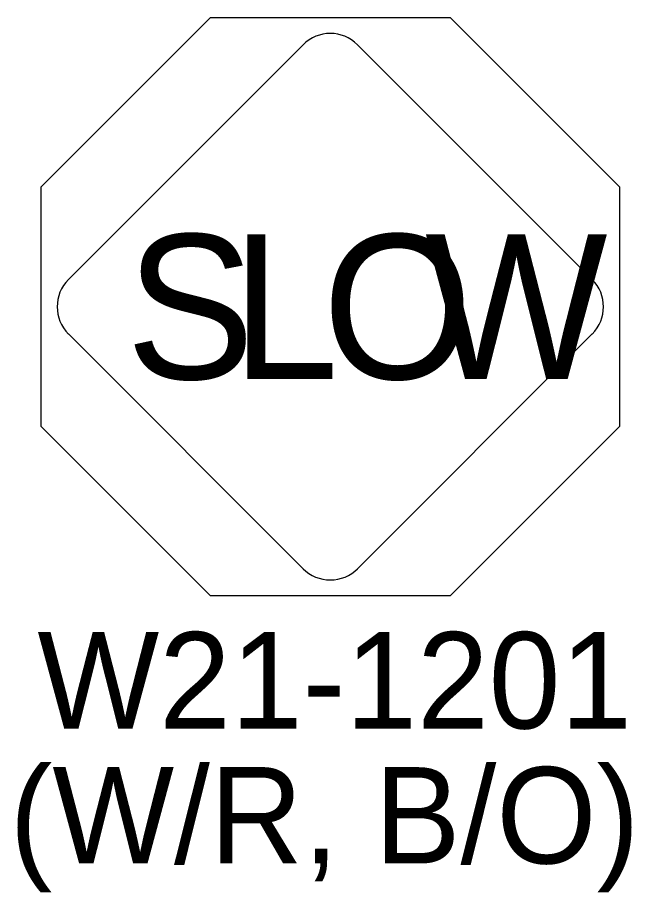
# Model space of a CAD drawing. Extents: x 99998.9 to 100095.7, y 99995 to 100010.7.
# Drawn here: x 100044.043 to 100044.502, y 100004.241 to 100004.894 of the extents above; entities that cross this region are included whole.
import ezdxf

# ---------------------------------------------------------------- set-up
doc = ezdxf.new("R2010")
doc.units = 0
doc.layers.add('TR_SN_ConstructionSigns', color=7, linetype='Continuous')

msp = doc.modelspace()

# ---------------------------------------------------------------- linework, layer by layer
at = {"layer": 'TR_SN_ConstructionSigns'}
for p, q in [((100044.2562, 100004.87398), (100044.08093, 100004.69871)), ((100044.4722, 100004.6987), (100044.29693, 100004.87398)), ((100044.08093, 100004.65798), (100044.2562, 100004.48271)), ((100044.29693, 100004.48271), (100044.4722, 100004.65798))]:
    msp.add_line(p, q, dxfattribs=at)
msp.add_lwpolyline([(100044.49256, 100004.76781), (100044.49256, 100004.58887), (100044.36603, 100004.46234), (100044.18709, 100004.46234), (100044.06056, 100004.58887), (100044.06056, 100004.76781), (100044.18709, 100004.89434), (100044.36603, 100004.89434)], close=True, dxfattribs=at)
for centre, start, end in [((100044.27656, 100004.85361), 44.99998, 134.99998), ((100044.10129, 100004.67834), 134.99998, 224.99998), ((100044.45183, 100004.67834), 314.99998, 44.99998), ((100044.27656, 100004.50307), 224.99998, 314.99998)]:
    msp.add_arc(centre, 0.0288, start, end, dxfattribs=at)

# ---------------------------------------------------------------- texts
for s, p in [('S', (100044.12375, 100004.62434)), ('L', (100044.20259, 100004.62434)), ('O', (100044.27063, 100004.62434)), ('W', (100044.34731, 100004.62434))]:
    msp.add_text(s, height=0.108, dxfattribs=at).set_placement(p)
for s, p in [('W21-1201', (100044.05778, 100004.36335)), ('(W/R, B/O)', (100044.03689, 100004.26255))]:
    msp.add_text(s, height=0.072, rotation=360, dxfattribs=at).set_placement(p)

doc.saveas('drawing.dxf')
